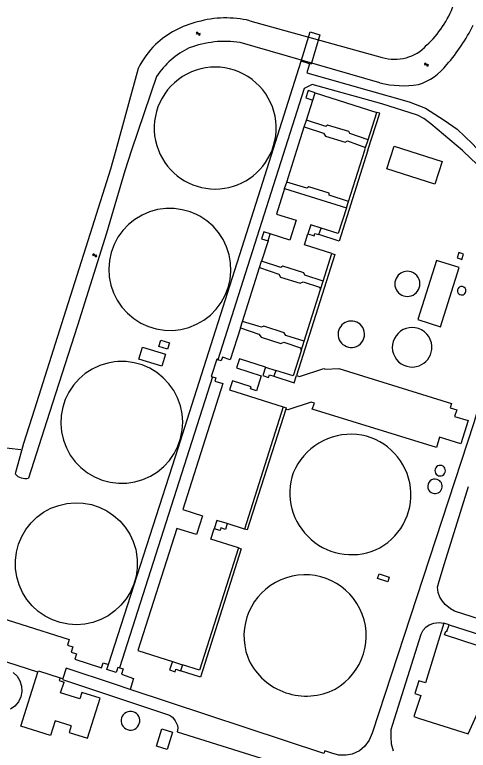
# Model space of a CAD drawing. Extents: x 130998 to 133001, y 398999 to 403002.
# Drawn here: x 132681.1 to 132842.3, y 401286.6 to 401548.2 of the extents above; entities that cross this region are included whole.
import ezdxf

# ---------------------------------------------------------------- set-up
doc = ezdxf.new("R2010")
doc.units = 0
for name, color, linetype in [('gg-afsc-hekwerk', 7, 'Continuous'), ('gg-bbg-bassin', 7, 'Continuous'), ('gg-bbg-bijgebouw', 7, 'Continuous'), ('gg-bbg-gedigitaliseerde bijgebouw', 7, 'Continuous'), ('gg-bbg-lage trafo', 7, 'Continuous'), ('gg-bbg-opslagtank', 7, 'Continuous'), ('gg-bbg-overig bouwwerk', 7, 'Continuous'), ('gg-kntw-bovenkant insteek waterloop', 7, 'Continuous'), ('gg-kwrk-kunstwerk niveau 01', 7, 'Continuous'), ('gt-bbg-plantopografie pand', 7, 'Continuous'), ('gt-symb-watersymbool', 7, 'Continuous'), ('gx-grn-maaiveld', 7, 'Continuous')]:
    doc.layers.add(name, color=color, linetype=linetype)

# ---------------------------------------------------------------- blocks, each defined once
blk = doc.blocks.new('gt0-WA')
at = {"layer": 'gt-symb-watersymbool'}
for centre, start, end in [((-0.32, 0.02), 28.0725, 151.9275), ((0.43, 0.42), 208.0725, 331.9275), ((-0.32, -0.43), 28.0725, 151.9275), ((0.43, -0.03), 208.0725, 331.9275)]:
    blk.add_arc(centre, 0.425, start, end, dxfattribs=at)

msp = doc.modelspace()

# ---------------------------------------------------------------- linework, layer by layer
at = {"layer": 'gg-afsc-hekwerk'}
msp.add_line((132648.76, 401397.76), (132683.27, 401393.51), dxfattribs=at)
at = {"layer": 'gg-bbg-bassin'}
for p, q in [((132787, 401517.85), (132787.82, 401520.42)), ((132787.82, 401520.42), (132809.73, 401513.46)), ((132784.75, 401510.73), (132787, 401517.85)), ((132806.65, 401503.76), (132809.73, 401513.46)), ((132784, 401508.37), (132784.75, 401510.73)), ((132781.33, 401500), (132784, 401508.37)), ((132805.77, 401500.97), (132806.65, 401503.76)), ((132777.74, 401488.67), (132781.33, 401500)), ((132799.67, 401481.76), (132805.46, 401500)), ((132805.46, 401500), (132805.77, 401500.97)), ((132777, 401486.35), (132777.74, 401488.67)), ((132777, 401486.35), (132798.96, 401479.52)), ((132798.96, 401479.52), (132799.67, 401481.76)), ((132789.2, 401469.98), (132789.93, 401472.29)), ((132771.09, 401467.73), (132771.89, 401470.22)), ((132771.09, 401467.73), (132768.83, 401460.59)), ((132790.69, 401453.48), (132793.8, 401463.27)), ((132768.1, 401458.32), (132768.83, 401460.59)), ((132761.99, 401439.05), (132768.1, 401458.32)), ((132789.73, 401450.46), (132790.69, 401453.48)), ((132783.91, 401432.12), (132789.73, 401450.46)), ((132761.3, 401436.89), (132761.99, 401439.05)), ((132782.82, 401428.68), (132783.91, 401432.12)), ((132770.23, 401422.82), (132773.84, 401421.68)), ((132773.84, 401421.68), (132773.18, 401419.61)), ((132776.49, 401408.76), (132762.69, 401365.28)), ((132762.69, 401365.28), (132756.58, 401367.22)), ((132763.9, 401319.72), (132764.28, 401318.77)), ((132737.09, 401318.18), (132740.71, 401317.03)), ((132740.71, 401317.03), (132740.03, 401314.88))]:
    msp.add_line(p, q, dxfattribs=at)
for points in [[(132787.82, 401520.42), (132785.35, 401521.2), (132784.53, 401518.63), (132787, 401517.85)], [(132806.61, 401500), (132810.78, 401513.13), (132809.73, 401513.46)], [(132806.65, 401503.76), (132800.23, 401505.92), (132799.77, 401506.7), (132792.28, 401508.95), (132791.6, 401508.49), (132784.75, 401510.73)], [(132784, 401508.37), (132790.85, 401506.02), (132791.5, 401505.01), (132798.48, 401502.91), (132799.36, 401503.36), (132805.77, 401500.97)], [(132806.61, 401500), (132796.36, 401467.71), (132789.2, 401469.98)], [(132799.67, 401481.76), (132792.87, 401483.97), (132792.88, 401484.69), (132785.6, 401486.99), (132784.92, 401486.51), (132777.74, 401488.67)], [(132777, 401486.35), (132774.13, 401477.3), (132781.12, 401475.08), (132778.88, 401468.01), (132771.89, 401470.22)], [(132714.5, 401457.87), (132714.67, 401454.93), (132715.23, 401452.04), (132716.18, 401449.25), (132717.5, 401446.62), (132719.16, 401444.19), (132721.14, 401442), (132723.39, 401440.11), (132725.88, 401438.53), (132728.56, 401437.31), (132731.38, 401436.46), (132734.28, 401436.01), (132737.23, 401435.94), (132740.15, 401436.28), (132743.01, 401437.01), (132745.73, 401438.12), (132748.28, 401439.59), (132750.61, 401441.4), (132752.68, 401443.5), (132754.44, 401445.86), (132755.86, 401448.43), (132756.92, 401451.18), (132757.61, 401454.04), (132757.89, 401456.97), (132757.78, 401459.92), (132757.27, 401462.82), (132756.37, 401465.62), (132755.1, 401468.28), (132753.49, 401470.74), (132751.55, 401472.96), (132749.33, 401474.89), (132746.87, 401476.51), (132745.63, 401477.16), (132743.48, 401478.06), (132740.64, 401478.86), (132737.72, 401479.27), (132734.78, 401479.27), (132731.86, 401478.88), (132729.02, 401478.1), (132726.32, 401476.94), (132723.79, 401475.42), (132721.5, 401473.58), (132719.47, 401471.44), (132717.76, 401469.05), (132716.38, 401466.44), (132715.37, 401463.68), (132714.74, 401460.8), (132714.5, 401457.87)], [(132798.96, 401479.52), (132796.05, 401470.35), (132789.93, 401472.29)], [(132789.93, 401472.29), (132786.32, 401473.43), (132785.3, 401470.24)], [(132771.89, 401470.22), (132769.59, 401470.95), (132768.8, 401468.45), (132771.09, 401467.73)], [(132793.8, 401463.27), (132784.07, 401466.36), (132785.3, 401470.24)], [(132785.3, 401470.24), (132787.49, 401469.55), (132787.77, 401470.43), (132789.2, 401469.98)], [(132793.8, 401463.27), (132794.85, 401462.94), (132781.18, 401419.87)], [(132790.69, 401453.48), (132784.2, 401455.58), (132783.85, 401456.45), (132776.37, 401458.82), (132775.69, 401458.35), (132768.83, 401460.59)], [(132768.1, 401458.32), (132774.94, 401455.88), (132775.49, 401454.89), (132782.57, 401452.77), (132783.56, 401453.21), (132789.4, 401451.31), (132789.73, 401450.46)], [(132783.91, 401432.12), (132777.42, 401434.15), (132776.87, 401435.05), (132769.59, 401437.39), (132768.82, 401437.03), (132761.99, 401439.05)], [(132761.3, 401436.89), (132757.68, 401425.47), (132754.87, 401426.36), (132754.48, 401425.13), (132753.25, 401425.51)], [(132761.3, 401436.89), (132767.86, 401434.59), (132768.71, 401433.56), (132775.68, 401431.25), (132776.68, 401431.79), (132782.61, 401429.78), (132782.82, 401428.68)], [(132782.82, 401428.68), (132779.98, 401419.73), (132773.84, 401421.68)], [(132697.46, 401402.74), (132697.73, 401399.81), (132698.38, 401396.94), (132699.43, 401394.19), (132700.83, 401391.6), (132702.57, 401389.23), (132704.62, 401387.12), (132706.93, 401385.3), (132709.47, 401383.81), (132712.19, 401382.68), (132715.03, 401381.93), (132717.95, 401381.58), (132720.9, 401381.62), (132723.8, 401382.05), (132726.63, 401382.89), (132729.31, 401384.09), (132731.81, 401385.65), (132734.07, 401387.53), (132736.06, 401389.7), (132737.73, 401392.11), (132739.07, 401394.74), (132740.03, 401397.52), (132740.61, 401400.4), (132740.79, 401403.34), (132740.58, 401406.27), (132739.96, 401409.15), (132738.97, 401411.92), (132737.6, 401414.53), (132735.9, 401416.93), (132733.89, 401419.07), (132731.6, 401420.93), (132729.09, 401422.45), (132726.39, 401423.63), (132723.56, 401424.42), (132720.64, 401424.83), (132717.7, 401424.83), (132716.53, 401424.72), (132714.11, 401424.29), (132711.3, 401423.42), (132708.63, 401422.17), (132706.16, 401420.57), (132703.93, 401418.66), (132701.97, 401416.46), (132700.34, 401414.01), (132699.05, 401411.36), (132698.13, 401408.57), (132697.6, 401405.68), (132697.46, 401402.74)], [(132753.25, 401425.51), (132752.86, 401425.64), (132750.92, 401419.54), (132751.31, 401419.42)], [(132770.23, 401422.82), (132760.92, 401425.78), (132759.9, 401422.57), (132768.65, 401419.79), (132766.96, 401414.46), (132764.86, 401415.12), (132765.1, 401415.88), (132758.45, 401418), (132757.44, 401414.81), (132776.49, 401408.76)], [(132770.23, 401422.82), (132769.29, 401419.87), (132771.31, 401419.23), (132771.59, 401420.12), (132773.18, 401419.61)], [(132781.18, 401419.87), (132782.3, 401419.52), (132790.88, 401422.32), (132791.44, 401422.14), (132796.27, 401422.34), (132836.36, 401409.9), (132835.84, 401408.33), (132838.19, 401407.71), (132837.35, 401405.3), (132842.21, 401403.84), (132839.65, 401395.64), (132832.07, 401397.93), (132830.92, 401394.23), (132786.82, 401407.92), (132787.6, 401410.05), (132786.38, 401410.44), (132778.08, 401407.67), (132777.37, 401407.89)], [(132751.31, 401419.42), (132752.54, 401419.03), (132752.18, 401417.88), (132754.98, 401416.99), (132740.77, 401372.24), (132747.77, 401370.02), (132745.64, 401363.31), (132738.65, 401365.53), (132724.85, 401322.07), (132737.09, 401318.18)], [(132773.18, 401419.61), (132780.37, 401417.33), (132781.18, 401419.87)], [(132776.49, 401408.76), (132777.54, 401408.43), (132777.37, 401407.89)], [(132777.37, 401407.89), (132763.74, 401364.96), (132762.69, 401365.28)], [(132681.32, 401354.13), (132681.68, 401357.05), (132682.43, 401359.9), (132683.56, 401362.61), (132685.05, 401365.15), (132686.87, 401367.47), (132688.99, 401369.52), (132691.36, 401371.26), (132693.94, 401372.66), (132696.7, 401373.7), (132699.57, 401374.36), (132702.5, 401374.62), (132705.44, 401374.49), (132708.33, 401373.96), (132711.13, 401373.04), (132713.77, 401371.74), (132716.22, 401370.11), (132718.42, 401368.16), (132720.34, 401365.92), (132721.94, 401363.45), (132723.18, 401360.79), (132724.07, 401357.95), (132724.22, 401357.25), (132724.61, 401354.33), (132724.6, 401351.39), (132724.19, 401348.48), (132723.39, 401345.65), (132722.21, 401342.95), (132720.68, 401340.43), (132718.82, 401338.15), (132716.67, 401336.14), (132714.27, 401334.44), (132711.66, 401333.08), (132708.89, 401332.09), (132706.01, 401331.48), (132703.07, 401331.26), (132700.14, 401331.45), (132697.25, 401332.03), (132694.47, 401333), (132691.85, 401334.33), (132689.43, 401336.01), (132687.26, 401338), (132685.38, 401340.27), (132683.83, 401342.77), (132682.62, 401345.45), (132681.8, 401348.28), (132681.36, 401351.19), (132681.32, 401354.13)], [(132756.58, 401367.22), (132752.96, 401368.37), (132752.01, 401365.36)], [(132756.58, 401367.22), (132755.93, 401365.15), (132754.33, 401365.66), (132754.03, 401364.72), (132752.01, 401365.36)], [(132760.56, 401358.57), (132750.83, 401361.66), (132752.01, 401365.36)], [(132760.56, 401358.57), (132761.61, 401358.24), (132747.13, 401312.63), (132740.03, 401314.88)], [(132760.56, 401358.57), (132746.77, 401315.11), (132740.71, 401317.03)], [(132737.09, 401318.18), (132736.13, 401315.17), (132738.09, 401314.54), (132738.37, 401315.41), (132740.03, 401314.88)]]:
    msp.add_lwpolyline(points, dxfattribs=at)
for centre, radius, start, end in [((132752.32, 401507.89), 21.68, 338.6576, 201.3424), ((132752.32, 401507.89), 21.68, 201.3424, 338.6576), ((132800.78, 401376.52), 22.5, 85.077, 157.02), ((132800.23, 401377.45), 21.64, 299.2872, 83.4014), ((132800.84, 401378.15), 21.97, 160.9717, 297.0086), ((132784.27, 401327.28), 21.72, 299.3971, 200.3488), ((132784.66, 401328.45), 22.57, 205.4109, 297.0532)]:
    msp.add_arc(centre, radius, start, end, dxfattribs=at)
at = {"layer": 'gg-bbg-bijgebouw'}
msp.add_line((132835.46, 401331.23), (132833.54, 401331.82), dxfattribs=at)
for points in [[(132813.37, 401493.4), (132815.91, 401501.42), (132832.97, 401495.99), (132830.43, 401487.98), (132813.37, 401493.4)], [(132824.37, 401439.76), (132832.39, 401437.23), (132839.05, 401458.28), (132831.03, 401460.81), (132824.37, 401439.76)], [(132833.54, 401331.82), (132827.01, 401310.58), (132824.67, 401311.3), (132823.22, 401306.8), (132825.35, 401306.11), (132822.91, 401298.58), (132824.89, 401297.94)], [(132887.08, 401292.57), (132890.35, 401302.85), (132862.22, 401311.8), (132860.01, 401304.84), (132850.82, 401307.75), (132849.21, 401309.51), (132851.59, 401321.89), (132833.79, 401327.61), (132834.24, 401328.98), (132834.68, 401328.83), (132835.46, 401331.23)], [(132680.49, 401314.24), (132681.89, 401312.9), (132682.92, 401311.26), (132683.5, 401309.4), (132683.6, 401307.47), (132683.22, 401305.56), (132682.38, 401303.82)], [(132701.19, 401295.28), (132695.42, 401297.09), (132693.8, 401291.91), (132683.28, 401295.19), (132689.33, 401314.4)], [(132689.33, 401314.4), (132689.49, 401314.9), (132697.23, 401312.42)], [(132697.23, 401312.42), (132696.92, 401311.43), (132698.64, 401310.88)], [(132701.19, 401295.28), (132700.47, 401292.97), (132706.96, 401290.94), (132711.4, 401305.13), (132704.91, 401307.18), (132704.18, 401304.9), (132697.33, 401307.07), (132698.64, 401310.88)], [(132682.38, 401303.82), (132681.13, 401302.33), (132679.55, 401301.21)], [(132824.89, 401297.94), (132842.28, 401292.45), (132847.48, 401303.91), (132849.81, 401304.42), (132858.97, 401301.51), (132856.76, 401294.57), (132884.9, 401285.63), (132887.08, 401292.57)]]:
    msp.add_lwpolyline(points, dxfattribs=at)
for centre, radius, start, end in [((132820.62, 401452.48), 4.46, 82.4001, 145.0708), ((132820.62, 401452.48), 4.46, 359.4773, 82.411), ((132820.62, 401452.48), 4.46, 145.0608, 359.4724), ((132800.71, 401434.57), 4.7, 22.2539, 230.8244), ((132800.71, 401434.57), 4.7, 302.5728, 22.2539), ((132822.3, 401429.92), 7.03, 71.3014, 290.7935), ((132822.3, 401429.92), 7.03, 353.8947, 71.2955), ((132800.71, 401434.57), 4.7, 230.8262, 302.5777), ((132822.3, 401429.91), 7.03, 290.7863, 353.8981)]:
    msp.add_arc(centre, radius, start, end, dxfattribs=at)
at = {"layer": 'gg-bbg-gedigitaliseerde bijgebouw'}
msp.add_lwpolyline([(132737.2, 401292.99), (132735.28, 401286.9), (132731.45, 401288.11), (132733.38, 401294.2), (132737.2, 401292.99)], dxfattribs=at)
at = {"layer": 'gg-bbg-lage trafo'}
msp.add_lwpolyline([(132838.26, 401461.7), (132839.39, 401461.39), (132840, 401461.15), (132840.6, 401463.05), (132839.97, 401463.22), (132838.88, 401463.61), (132838.26, 401461.7)], dxfattribs=at)
at = {"layer": 'gg-bbg-opslagtank'}
for centre, radius, start, end in [((132839.92, 401450.04), 1.52, 14.7137, 191.6525), ((132839.92, 401450.04), 1.52, 263.5698, 14.7354), ((132839.92, 401450.04), 1.52, 191.637, 263.5992), ((132832.28, 401386.04), 1.87, 72.3631, 252.4015), ((132832.28, 401386.04), 1.87, 252.3724, 72.3923), ((132830.42, 401380.47), 2.58, 72.3374, 252.3374), ((132830.42, 401380.47), 2.58, 252.3374, 72.3374), ((132722.19, 401297.1), 3.32, 72.3398, 252.3398), ((132722.19, 401297.1), 3.32, 252.3398, 72.3398)]:
    msp.add_arc(centre, radius, start, end, dxfattribs=at)
at = {"layer": 'gg-bbg-overig bouwwerk'}
msp.add_lwpolyline([(132810.03, 401347.72), (132810.55, 401349.38), (132814.17, 401348.18), (132813.65, 401346.52), (132810.03, 401347.72)], dxfattribs=at)
at = {"layer": 'gg-kntw-bovenkant insteek waterloop'}
for p, q in [((132764.62, 401546.08), (132811.64, 401532.96)), ((132810.84, 401523.92), (132761.2, 401538.35)), ((132724.99, 401529.03), (132717.01, 401500)), ((132731.46, 401526.24), (132722.62, 401500))]:
    msp.add_line(p, q, dxfattribs=at)
for points in [[(132717.01, 401500), (132715.16, 401493.3), (132708.56, 401472.69), (132697.65, 401438.27), (132688.14, 401407.92), (132684.17, 401395.72), (132681.18, 401384.86)], [(132722.62, 401500), (132720.17, 401492.73), (132713.71, 401470.49), (132703.36, 401437.66), (132693.43, 401406.7), (132686.02, 401383.41)]]:
    msp.add_lwpolyline(points, dxfattribs=at)
for centre, radius, start, end in [((132801.8, 401564.81), 37.62, 313.0369, 339.6692), ((132756.16, 401510.16), 36.9, 76.7411, 105.8597), ((132753.82, 401513.27), 33.3, 103.4502, 132.9393), ((132785.79, 401573.12), 64.87, 318.9045, 333.8023), ((132751.45, 401516.66), 29.21, 134.0783, 154.9483), ((132756.39, 401509.47), 30.05, 116.2156, 146.081), ((132755.95, 401501.75), 36.97, 81.8326, 110.2986), ((132816.02, 401547.99), 15.65, 253.758, 317.0081), ((132817.88, 401543.65), 21.35, 288.1151, 321.906), ((132819.12, 401558.57), 35.62, 256.5704, 278.7229), ((132684.85, 401388.26), 5, 222.8474, 283.6218)]:
    msp.add_arc(centre, radius, start, end, dxfattribs=at)
at = {"layer": 'gg-kwrk-kunstwerk niveau 01'}
msp.add_line((132785.86, 401530.77), (132782.9, 401531.66), dxfattribs=at)
msp.add_lwpolyline([(132782.9, 401531.66), (132786.05, 401542.07), (132789.52, 401541.02), (132786.38, 401530.61), (132785.86, 401530.77)], dxfattribs=at)
at = {"layer": 'gt-bbg-plantopografie pand'}
for points in [[(132732.97, 401432.47), (132736.05, 401431.52), (132735.34, 401429.23), (132732.26, 401430.17), (132732.97, 401432.47)], [(132726.53, 401430.02), (132734.68, 401427.5), (132733.36, 401423.21), (132725.21, 401425.72), (132726.53, 401430.02)]]:
    msp.add_lwpolyline(points, dxfattribs=at)
at = {"layer": 'gx-grn-maaiveld'}
for p, q in [((132751.31, 401419.42), (132718.36, 401315.89)), ((132689.33, 401314.4), (132669.46, 401320.74)), ((132713.82, 401315.28), (132714.42, 401317.15)), ((132697.23, 401312.42), (132698.2, 401312.09)), ((132722.06, 401308.24), (132716.51, 401310.07))]:
    msp.add_line(p, q, dxfattribs=at)
for points in [[(132785.86, 401530.77), (132784.9, 401527.57), (132821.24, 401517.25), (132827.03, 401515), (132833.72, 401510.65), (132838.37, 401507.46), (132843.79, 401502.33), (132846.69, 401499.13), (132853.68, 401492.39), (132856.27, 401490.39), (132859.45, 401488.71), (132864.14, 401486.67), (132866.92, 401486.21), (132869.25, 401486.01), (132878.99, 401485.55), (132881.51, 401485.73), (132884.48, 401486.58), (132885.41, 401487.52), (132886.29, 401490.3), (132900.52, 401535.38), (132910.04, 401565.68)], [(132714.42, 401317.15), (132738.23, 401391.03), (132767.7, 401483.78), (132782.9, 401531.66)], [(132864.05, 401468.81), (132865.79, 401473.83), (132865.79, 401476.23), (132864.9, 401478.37), (132864.05, 401479.87), (132861.6, 401482.1), (132854.29, 401487.3), (132849.65, 401490.97), (132843.29, 401496.96), (132840.27, 401499.88), (132829.01, 401509.38), (132826.47, 401511.23), (132824.17, 401512.43), (132811.59, 401516.48), (132786.8, 401523.44), (132783.9, 401522), (132764.64, 401461.27), (132753.25, 401425.51)], [(132864.05, 401468.81), (132858.75, 401452.44), (132856.51, 401444.7), (132849.33, 401420.58), (132844.19, 401403.09), (132808.16, 401292.71), (132807.02, 401290.18), (132805.51, 401288.11), (132803.6, 401286.45), (132800.95, 401285.18), (132798.82, 401284.91), (132796.21, 401284.88), (132794.08, 401285.4), (132791.25, 401286.39), (132790.96, 401285.49), (132722.06, 401308.24)], [(132963.08, 401293.98), (132960.96, 401294.65), (132935.9, 401302.89), (132867.03, 401324.79), (132864.99, 401325.83), (132860.99, 401328.45), (132846.64, 401333.05), (132837.32, 401336.04), (132835.93, 401336.87), (132834.08, 401338.44), (132833.12, 401339.61), (132832.19, 401341.11), (132831.59, 401342.73), (132831.36, 401344.58), (132831.87, 401346.7), (132833.77, 401353.08), (132842.32, 401380.44)], [(132665.94, 401336.91), (132700.46, 401325.98), (132699.82, 401323.99), (132701.72, 401323.4), (132701.12, 401321.48), (132703, 401320.86), (132702.43, 401319.02), (132711.92, 401315.9), (132712.54, 401317.74), (132714.42, 401317.15)], [(132815.67, 401286.24), (132814.92, 401288.72), (132814.81, 401291.36), (132814.86, 401294), (132815.99, 401297.78), (132825.54, 401327.88), (132826.25, 401329.33), (132827.17, 401330.41), (132828.4, 401331.27), (132830.04, 401331.86), (132831.88, 401332.07), (132833.54, 401331.82)], [(132835.46, 401331.23), (132852.18, 401325.83), (132868.57, 401320.78), (132940.2, 401297.89), (132942.38, 401296.45), (132943.7, 401294.75), (132944.66, 401292.56), (132944.93, 401290.19), (132943.98, 401286.74), (132940.49, 401275.79)], [(132716.51, 401310.07), (132699.3, 401315.75), (132698.2, 401312.09)], [(132718.36, 401315.89), (132717.76, 401316.08), (132717.17, 401314.2), (132713.82, 401315.28)], [(132718.36, 401315.89), (132719.61, 401315.52), (132719.04, 401313.61), (132723.33, 401312.17), (132722.06, 401308.24)], [(132698.2, 401312.09), (132698.1, 401311.77), (132736.05, 401299.11), (132737.13, 401298.38), (132738.13, 401297.11), (132738.94, 401295.41), (132739.07, 401294.54), (132738.93, 401293.7), (132738.8, 401293.17), (132786.44, 401278.24), (132786.95, 401278.94), (132787.66, 401279.57), (132788.57, 401280.08), (132789.61, 401280.33), (132790.59, 401280.34), (132791.64, 401280.01), (132822.04, 401270.07), (132862.69, 401256.77)]]:
    msp.add_lwpolyline(points, dxfattribs=at)

# ---------------------------------------------------------------- block references
at = {"layer": 'gt-symb-watersymbool'}
for p in [(132746.26, 401541.44), (132827.31, 401530.47), (132709.46, 401462.63)]:
    msp.add_blockref('gt0-WA', p, dxfattribs=at)

doc.saveas('drawing.dxf')
